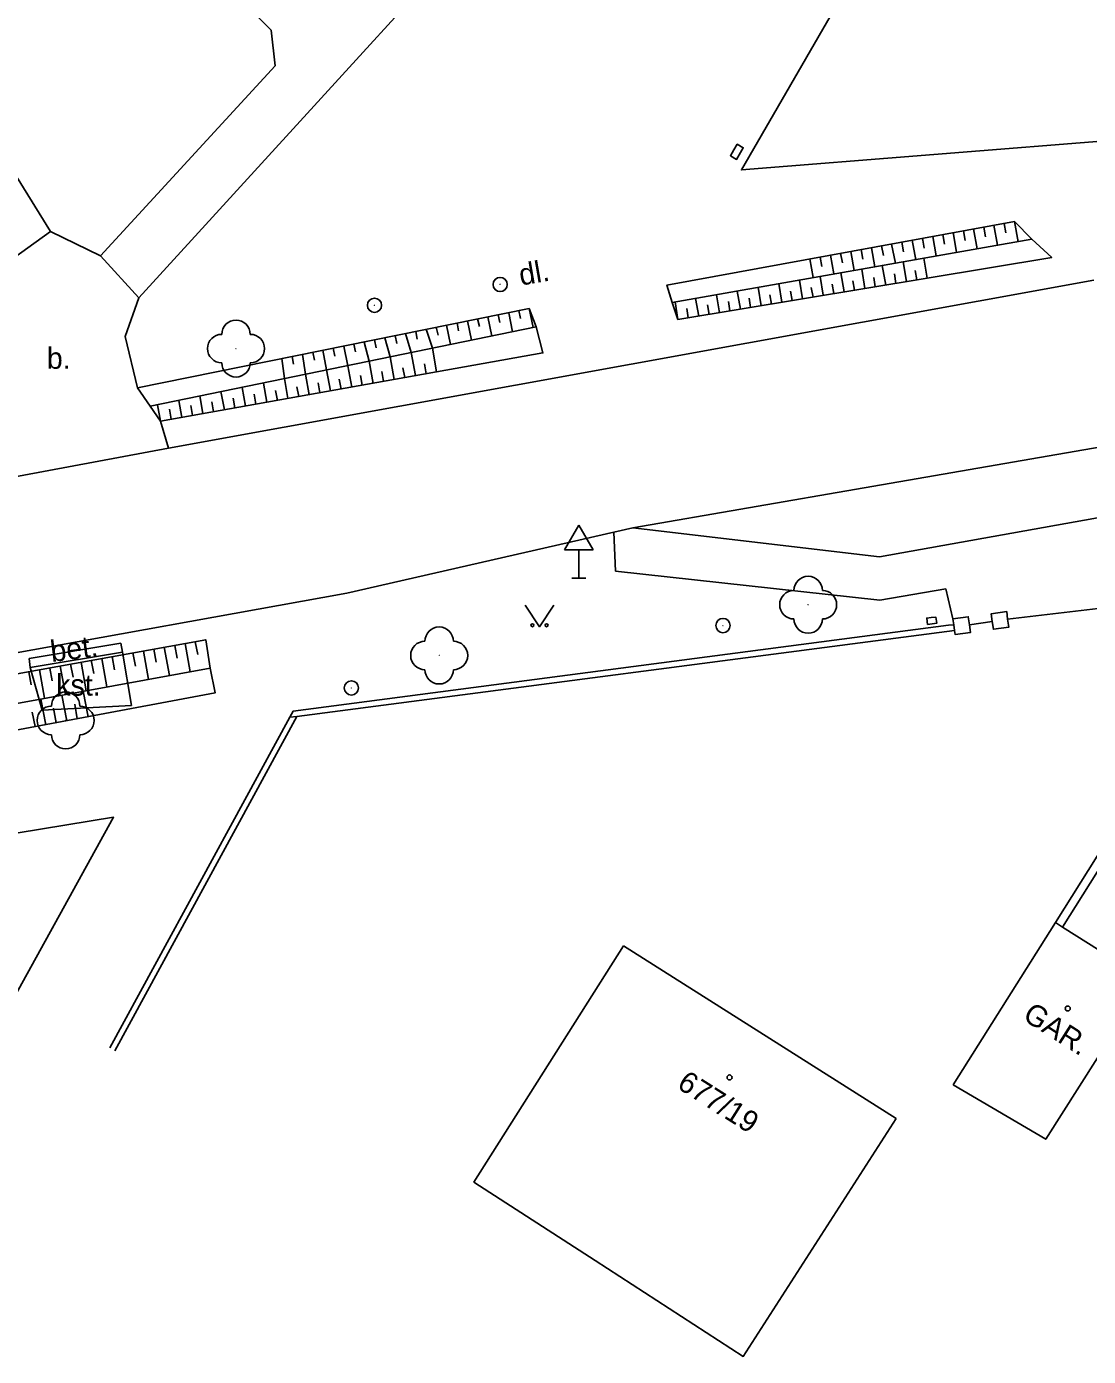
# Model space of a CAD drawing. Extents: x -577457 to -568404, y -1208466 to -1201387.
# Drawn here: x -569046.4 to -569009.14, y -1203961.24 to -1203914.57 of the extents above; entities that cross this region are included whole.
import ezdxf

# ---------------------------------------------------------------- set-up
doc = ezdxf.new("R2010")
doc.units = 0
for name, color, linetype in [('BUDOVY_MĚŘ', 7, 'Continuous'), ('BUDOVY_NEMĚŘ', 7, 'Continuous'), ('OBVOD_PILÍŘE', 7, 'Continuous'), ('POMOC_POPIS', 7, 'Continuous'), ('ROZHRANÍ_PLOCH', 7, 'Continuous'), ('VÝŠKOPIS', 7, 'Continuous'), ('ZELEŇ', 7, 'Continuous'), ('ZN_BUDOV', 7, 'Continuous'), ('ZN_DOPLŇKOVÉ', 7, 'Continuous'), ('ZN_KULTUR', 7, 'Continuous'), ('Č_POPIS_ORIENT', 7, 'Continuous')]:
    doc.layers.add(name, color=color, linetype=linetype)

msp = doc.modelspace()

# ---------------------------------------------------------------- linework, layer by layer
at = {"layer": 'BUDOVY_MĚŘ'}
for points in [[(-569013.88, -1203951.71), (-569010.29, -1203946.01)], [(-569010.04, -1203946.17), (-569007.08, -1203948.03), (-569010.63, -1203953.62), (-569013.88, -1203951.71)], [(-569010.29, -1203946.01), (-569010.04, -1203946.17)], [(-569025.45, -1203946.83), (-569015.88, -1203952.89)]]:
    msp.add_lwpolyline(points, dxfattribs=at)
at = {"layer": 'BUDOVY_NEMĚŘ'}
msp.add_lwpolyline([(-569025.45, -1203946.83), (-569030.7, -1203955.12), (-569026.44, -1203957.88), (-569021.25, -1203961.24), (-569015.88, -1203952.89)], dxfattribs=at)
at = {"layer": 'OBVOD_PILÍŘE'}
for points in [[(-569021.58, -1203918.9), (-569021.46, -1203918.7), (-569021.25, -1203918.82), (-569021.48, -1203919.23), (-569021.7, -1203919.1), (-569021.58, -1203918.9)], [(-569014.65, -1203935.31), (-569014.49, -1203935.29), (-569014.46, -1203935.51), (-569014.78, -1203935.55), (-569014.81, -1203935.33), (-569014.65, -1203935.31)]]:
    msp.add_lwpolyline(points, dxfattribs=at)
at = {"layer": 'ROZHRANÍ_PLOCH'}
for points in [[(-569025.6, -1203905.62), (-569042.46, -1203924.09)], [(-569043.81, -1203922.61), (-569037.68, -1203915.95), (-569037.82, -1203914.7), (-569038.98, -1203913.51)], [(-569045.56, -1203921.76), (-569047.81, -1203918.15), (-569050.73, -1203919.73), (-569048.25, -1203923.69)], [(-569048.25, -1203923.69), (-569045.56, -1203921.76)], [(-569043.81, -1203922.61), (-569045.56, -1203921.76)], [(-569042.46, -1203924.09), (-569043.81, -1203922.61)], [(-569041.42, -1203929.36), (-569008.95, -1203923.47)], [(-569041.42, -1203929.36), (-569041.7, -1203928.42), (-569042.06, -1203927.89), (-569042.51, -1203927.25), (-569042.94, -1203925.45), (-569042.46, -1203924.09)], [(-569017, -1203930.76), (-568992.66, -1203926.55)], [(-569016.47, -1203933.18), (-568993.31, -1203929.04)], [(-569048.26, -1203930.64), (-569041.42, -1203929.36)], [(-569025.12, -1203932.16), (-569017, -1203930.76)], [(-569035.16, -1203934.45), (-569025.79, -1203932.31)], [(-569025.79, -1203932.31), (-569025.12, -1203932.16)], [(-569025.79, -1203932.31), (-569025.73, -1203933.68)], [(-569025.12, -1203932.16), (-569016.47, -1203933.18)], [(-569025.73, -1203933.68), (-569016.45, -1203934.7)], [(-569072.9, -1203941.26), (-569035.16, -1203934.45)], [(-569014.14, -1203934.3), (-569016.45, -1203934.7)], [(-569013.89, -1203935.36), (-569014.14, -1203934.3)], [(-569046.31, -1203936.75), (-569043.09, -1203936.21)], [(-569046.27, -1203937.06), (-569043.04, -1203936.53)], [(-569043.09, -1203936.21), (-569043.04, -1203936.53)], [(-569042.72, -1203938.4), (-569043.04, -1203936.53)], [(-569046.31, -1203936.75), (-569046.27, -1203937.06)], [(-569046.27, -1203937.06), (-569045.85, -1203938.56)], [(-569045.85, -1203938.56), (-569042.72, -1203938.4)]]:
    msp.add_lwpolyline(points, dxfattribs=at)
at = {"layer": 'VÝŠKOPIS'}
for points in [[(-569013.17, -1203921.67), (-569013.04, -1203922.37)], [(-569012.81, -1203921.61), (-569012.75, -1203921.95)], [(-569012.45, -1203921.54), (-569012.32, -1203922.24)], [(-569012.09, -1203921.48), (-569012.03, -1203921.81)], [(-569011.73, -1203921.41), (-569011.6, -1203922.12)], [(-569015.68, -1203922.13), (-569015.62, -1203922.47)], [(-569015.32, -1203922.07), (-569015.19, -1203922.75)], [(-569014.96, -1203922), (-569014.9, -1203922.34)], [(-569014.6, -1203921.94), (-569014.48, -1203922.62)], [(-569014.24, -1203921.87), (-569014.18, -1203922.21)], [(-569013.88, -1203921.8), (-569013.76, -1203922.49)], [(-569013.52, -1203921.74), (-569013.46, -1203922.08)], [(-569018.19, -1203922.59), (-569018.07, -1203923.25)], [(-569017.83, -1203922.52), (-569017.77, -1203922.86)], [(-569017.47, -1203922.46), (-569017.35, -1203923.13)], [(-569017.11, -1203922.39), (-569017.05, -1203922.73)], [(-569016.75, -1203922.33), (-569016.63, -1203923)], [(-569016.4, -1203922.26), (-569016.33, -1203922.6)], [(-569016.04, -1203922.2), (-569015.91, -1203922.87)], [(-569018.91, -1203922.72), (-569018.79, -1203923.38)], [(-569018.55, -1203922.66), (-569018.49, -1203922.99)], [(-569016.98, -1203923.76), (-569017.09, -1203923.08)], [(-569016.25, -1203923.64), (-569016.37, -1203922.95)], [(-569015.52, -1203923.52), (-569015.64, -1203922.83)], [(-569014.79, -1203923.4), (-569014.91, -1203922.7)], [(-569019.17, -1203924.12), (-569019.28, -1203923.47)], [(-569018.44, -1203924), (-569018.55, -1203923.34)], [(-569017.71, -1203923.88), (-569017.82, -1203923.21)], [(-569017.34, -1203923.82), (-569017.4, -1203923.49)], [(-569016.62, -1203923.7), (-569016.67, -1203923.37)], [(-569015.89, -1203923.58), (-569015.94, -1203923.25)], [(-569015.16, -1203923.46), (-569015.21, -1203923.13)], [(-569022.08, -1203924.61), (-569022.19, -1203923.98)], [(-569021.35, -1203924.49), (-569021.46, -1203923.85)], [(-569020.62, -1203924.37), (-569020.73, -1203923.72)], [(-569020.26, -1203924.31), (-569020.31, -1203923.98)], [(-569019.9, -1203924.24), (-569020, -1203923.59)], [(-569019.53, -1203924.18), (-569019.59, -1203923.86)], [(-569018.8, -1203924.06), (-569018.86, -1203923.73)], [(-569018.07, -1203923.94), (-569018.13, -1203923.61)], [(-569028.76, -1203924.46), (-569028.62, -1203925.13)], [(-569023.54, -1203924.85), (-569023.64, -1203924.23)], [(-569023.18, -1203924.79), (-569023.23, -1203924.46)], [(-569022.81, -1203924.73), (-569022.92, -1203924.11)], [(-569022.45, -1203924.67), (-569022.5, -1203924.34)], [(-569021.72, -1203924.55), (-569021.77, -1203924.22)], [(-569020.99, -1203924.43), (-569021.04, -1203924.1)], [(-569030.93, -1203924.9), (-569030.79, -1203925.58)], [(-569030.57, -1203924.83), (-569030.51, -1203925.1)], [(-569030.21, -1203924.75), (-569030.07, -1203925.43)], [(-569029.85, -1203924.68), (-569029.79, -1203924.95)], [(-569029.48, -1203924.61), (-569029.35, -1203925.28)], [(-569029.12, -1203924.53), (-569029.07, -1203924.81)], [(-569033.46, -1203925.41), (-569033.41, -1203925.69)], [(-569033.1, -1203925.34), (-569032.9, -1203926.01)], [(-569032.74, -1203925.27), (-569032.69, -1203925.54)], [(-569032.38, -1203925.19), (-569032.16, -1203925.86)], [(-569032.02, -1203925.12), (-569031.96, -1203925.4)], [(-569031.66, -1203925.05), (-569031.52, -1203925.73)], [(-569031.29, -1203924.97), (-569031.24, -1203925.25)], [(-569035.64, -1203925.86), (-569035.58, -1203926.13)], [(-569035.27, -1203925.78), (-569035.13, -1203926.47)], [(-569034.91, -1203925.71), (-569034.86, -1203925.98)], [(-569034.55, -1203925.64), (-569034.38, -1203926.31)], [(-569034.19, -1203925.56), (-569034.13, -1203925.84)], [(-569033.83, -1203925.49), (-569033.64, -1203926.16)], [(-569032.01, -1203926.69), (-569032.16, -1203925.86)], [(-569037.44, -1203926.22), (-569037.35, -1203926.92)], [(-569037.08, -1203926.15), (-569037.03, -1203926.42)], [(-569036.72, -1203926.08), (-569036.61, -1203926.77)], [(-569036.36, -1203926), (-569036.3, -1203926.28)], [(-569036, -1203925.93), (-569035.87, -1203926.62)], [(-569034.24, -1203927.09), (-569034.38, -1203926.31)], [(-569033.5, -1203926.95), (-569033.64, -1203926.16)], [(-569032.75, -1203926.82), (-569032.9, -1203926.01)], [(-569036.48, -1203927.49), (-569036.61, -1203926.77)], [(-569035.74, -1203927.35), (-569035.87, -1203926.62)], [(-569035.13, -1203926.47), (-569034.99, -1203927.22)], [(-569034.62, -1203927.15), (-569034.68, -1203926.81)], [(-569033.87, -1203927.02), (-569033.93, -1203926.67)], [(-569033.13, -1203926.89), (-569033.19, -1203926.54)], [(-569032.38, -1203926.75), (-569032.44, -1203926.41)], [(-569038.72, -1203927.89), (-569038.84, -1203927.23)], [(-569037.97, -1203927.75), (-569038.09, -1203927.08)], [(-569037.23, -1203927.62), (-569037.35, -1203926.92)], [(-569036.85, -1203927.55), (-569036.92, -1203927.21)], [(-569036.11, -1203927.42), (-569036.17, -1203927.07)], [(-569035.36, -1203927.29), (-569035.43, -1203926.94)], [(-569040.95, -1203928.29), (-569041.06, -1203927.69)], [(-569040.21, -1203928.15), (-569040.32, -1203927.53)], [(-569039.84, -1203928.09), (-569039.9, -1203927.74)], [(-569039.46, -1203928.02), (-569039.58, -1203927.38)], [(-569039.09, -1203927.95), (-569039.15, -1203927.61)], [(-569038.35, -1203927.82), (-569038.41, -1203927.47)], [(-569037.6, -1203927.69), (-569037.66, -1203927.34)], [(-569041.7, -1203928.42), (-569041.8, -1203927.84)], [(-569041.33, -1203928.35), (-569041.39, -1203928)], [(-569040.58, -1203928.22), (-569040.64, -1203927.87)], [(-569042.67, -1203936.55), (-569042.58, -1203937.01)], [(-569042.3, -1203936.49), (-569042.12, -1203937.48)], [(-569041.94, -1203936.42), (-569041.85, -1203936.88)], [(-569041.57, -1203936.35), (-569041.39, -1203937.34)], [(-569041.2, -1203936.29), (-569041.12, -1203936.74)], [(-569040.84, -1203936.22), (-569040.66, -1203937.21)], [(-569040.48, -1203936.16), (-569040.39, -1203936.61)], [(-569045.59, -1203937.08), (-569045.5, -1203937.53)], [(-569045.22, -1203937.01), (-569045.04, -1203938.01)], [(-569044.86, -1203936.95), (-569044.77, -1203937.4)], [(-569044.49, -1203936.88), (-569044.31, -1203937.88)], [(-569044.13, -1203936.81), (-569044.04, -1203937.27)], [(-569043.76, -1203936.75), (-569043.58, -1203937.74)], [(-569043.4, -1203936.68), (-569043.31, -1203937.14)], [(-569046.32, -1203937.21), (-569046.24, -1203937.67)], [(-569045.95, -1203937.14), (-569045.77, -1203938.14)], [(-569044.24, -1203938.79), (-569044.41, -1203937.89)], [(-569045.73, -1203939.07), (-569045.9, -1203938.17)], [(-569044.99, -1203938.93), (-569045.16, -1203938.03)], [(-569044.62, -1203938.86), (-569044.71, -1203938.35)], [(-569046.1, -1203939.13), (-569046.2, -1203938.63)], [(-569045.36, -1203939), (-569045.45, -1203938.49)]]:
    msp.add_lwpolyline(points, dxfattribs=at)
at = {"layer": 'ZELEŇ'}
for centre in [(-569039.05, -1203925.87), (-569018.97, -1203934.86), (-569031.92, -1203936.64), (-569045.03, -1203938.92)]:
    msp.add_circle(centre, 0.0005, dxfattribs=at)
for centre, start, end in [((-569039.05, -1203925.37), 0, 180), ((-569039.55, -1203925.87), 90, 270), ((-569038.55, -1203925.87), 270, 90), ((-569039.05, -1203926.37), 180, 360), ((-569018.97, -1203934.36), 0, 180), ((-569019.47, -1203934.86), 90, 270), ((-569018.47, -1203934.86), 270, 90), ((-569031.92, -1203936.14), 0, 180), ((-569018.97, -1203935.36), 180, 360), ((-569032.42, -1203936.64), 90, 270), ((-569031.42, -1203936.64), 270, 90), ((-569031.92, -1203937.14), 180, 360), ((-569045.03, -1203938.42), 0, 180), ((-569045.53, -1203938.92), 90, 270), ((-569044.53, -1203938.92), 270, 90), ((-569045.03, -1203939.42), 180, 360)]:
    msp.add_arc(centre, 0.5, start, end, dxfattribs=at)
at = {"layer": 'ZN_BUDOV'}
for centre in [(-569009.86, -1203949.03), (-569021.73, -1203951.45)]:
    msp.add_circle(centre, 0.0875, dxfattribs=at)
at = {"layer": 'ZN_DOPLŇKOVÉ'}
for p, q in [((-569027.02, -1203932.064), (-569027.52, -1203932.93)), ((-569027.02, -1203932.064), (-569026.52, -1203932.93)), ((-569027.52, -1203932.93), (-569026.52, -1203932.93)), ((-569027.02, -1203933.93), (-569027.02, -1203932.93)), ((-569027.27, -1203933.93), (-569026.77, -1203933.93))]:
    msp.add_line(p, q, dxfattribs=at)
for points in [[(-569005.27, -1203891.85), (-569021.31, -1203919.6), (-569007.81, -1203918.52)], [(-569023.74, -1203924.25), (-569023.93, -1203923.64), (-569011.73, -1203921.41)], [(-569011.73, -1203921.41), (-569011.12, -1203922.03)], [(-569023.74, -1203924.25), (-569011.12, -1203922.03)], [(-569011.12, -1203922.03), (-569010.42, -1203922.67), (-569023.54, -1203924.85)], [(-569042.51, -1203927.25), (-569028.76, -1203924.46)], [(-569028.76, -1203924.46), (-569028.52, -1203925.11)], [(-569023.54, -1203924.85), (-569023.74, -1203924.25)], [(-569042.06, -1203927.89), (-569028.52, -1203925.11)], [(-569028.52, -1203925.11), (-569028.28, -1203926.02), (-569041.7, -1203928.42)], [(-569002.98, -1203934.37), (-569010.29, -1203946.01)], [(-569010.04, -1203946.17), (-569002.59, -1203934.32)], [(-569012.51, -1203935.45), (-569012.55, -1203935.18), (-569012, -1203935.1), (-569011.97, -1203935.37)], [(-569008.4, -1203934.94), (-569011.97, -1203935.37)], [(-569014.05, -1203935.58), (-569037.04, -1203938.59), (-569037.16, -1203938.81)], [(-569013.86, -1203935.56), (-569014.05, -1203935.58)], [(-569013.31, -1203935.56), (-569013.35, -1203935.28), (-569013.89, -1203935.36), (-569013.86, -1203935.56)], [(-569013.86, -1203935.56), (-569013.83, -1203935.76)], [(-569013.83, -1203935.76), (-569013.81, -1203935.91), (-569013.27, -1203935.83), (-569013.31, -1203935.56)], [(-569012.51, -1203935.45), (-569013.31, -1203935.56)], [(-569011.97, -1203935.37), (-569011.93, -1203935.65), (-569012.47, -1203935.72), (-569012.51, -1203935.45)], [(-569039.96, -1203937.08), (-569040.11, -1203936.09), (-569072.97, -1203942.01), (-569072.81, -1203943.09)], [(-569013.83, -1203935.76), (-569036.91, -1203938.78)], [(-569072.81, -1203943.09), (-569039.96, -1203937.08)], [(-569072.51, -1203944.08), (-569039.78, -1203937.95), (-569039.96, -1203937.08)], [(-569037.16, -1203938.81), (-569043.48, -1203950.41)], [(-569036.91, -1203938.78), (-569043.3, -1203950.51)], [(-569037.16, -1203938.81), (-569036.91, -1203938.78)], [(-569047.66, -1203950.11), (-569043.35, -1203942.32), (-569072.12, -1203947.04)]]:
    msp.add_lwpolyline(points, dxfattribs=at)
for centre, radius in [((-569029.78, -1203923.62), 0.25), ((-569029.78, -1203923.62), 0.0005), ((-569034.19, -1203924.35), 0.25), ((-569034.19, -1203924.35), 0.0005), ((-569021.96, -1203935.59), 0.25), ((-569021.96, -1203935.59), 0.0005), ((-569035, -1203937.78), 0.25), ((-569035, -1203937.78), 0.0005)]:
    msp.add_circle(centre, radius, dxfattribs=at)
at = {"layer": 'ZN_KULTUR'}
msp.add_lwpolyline([(-569028.9, -1203934.88), (-569028.4, -1203935.63), (-569027.9, -1203934.88)], dxfattribs=at)
for centre in [(-569028.65, -1203935.58), (-569028.15, -1203935.58)]:
    msp.add_circle(centre, 0.05, dxfattribs=at)

# ---------------------------------------------------------------- texts
at = {"layer": 'POMOC_POPIS'}
for s, rotation, p in [('dl.', 9.85, (-569029.05, -1203923.66)), ('bet.', 7.08, (-569045.52, -1203936.87)), ('GAR.', 327.66, (-569011.48, -1203949.4))]:
    msp.add_text(s, height=0.75, rotation=rotation, dxfattribs=at).set_placement(p)
for s, p in [('b.', (-569045.69, -1203926.58)), ('kst.', (-569045.36, -1203938.05))]:
    msp.add_text(s, height=0.75, dxfattribs=at).set_placement(p)
at = {"layer": 'Č_POPIS_ORIENT'}
msp.add_text('677/19', height=0.75, rotation=327.66, dxfattribs=at).set_placement((-569023.61, -1203951.8))

doc.saveas('drawing.dxf')
